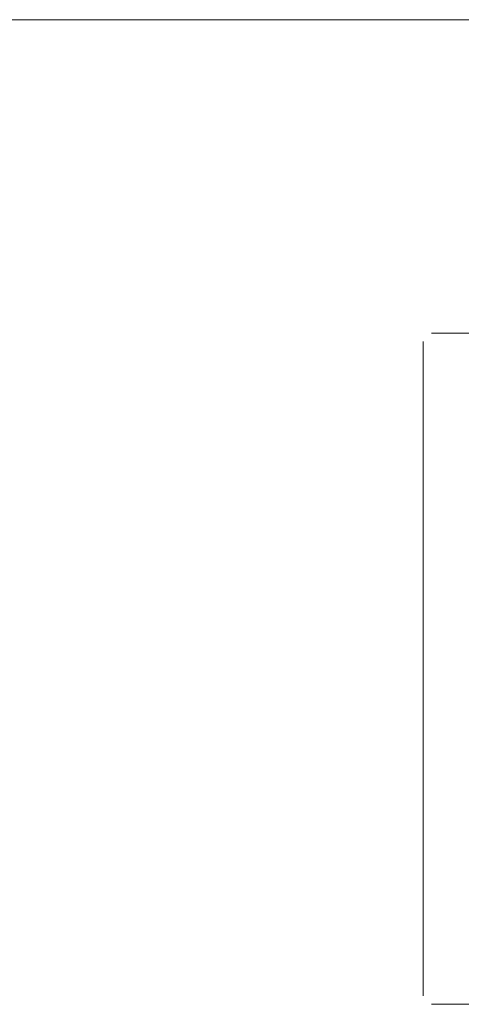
# Model space of a CAD drawing. Header units: feet. Extents: x 8 to 127, y 6 to 90.
# Tile 366 of 538: x 49.8651 to 49.9178, y 50.2827 to 50.4. Entities that reach past the tile are written whole.
import ezdxf

# ---------------------------------------------------------------- set-up
doc = ezdxf.new("R2010")
doc.units = ezdxf.units.FT
doc.header["$MEASUREMENT"] = 0
doc.layers.add('MOBILARIO', color=8, linetype='Continuous')
doc.layers.add('MOBILIÁRIO2', color=250, linetype='Continuous')

msp = doc.modelspace()

# ---------------------------------------------------------------- linework, layer by layer
at = {"layer": 'MOBILARIO', "lineweight": 5}
for p, q in [((49.91429, 50.36268), (50.14229, 50.36268)), ((49.91429, 50.36268), (50.14229, 50.36268)), ((49.91329, 50.28368), (49.91329, 50.36168)), ((49.91329, 50.28368), (49.91329, 50.36168)), ((50.14229, 50.28268), (49.91429, 50.28268)), ((50.14229, 50.28268), (49.91429, 50.28268))]:
    msp.add_line(p, q, dxfattribs=at)
at = {"layer": 'MOBILIÁRIO2', "lineweight": 5}
msp.add_line((50.61522, 50.40004), (49.11522, 50.40004), dxfattribs=at)

doc.saveas('drawing.dxf')
